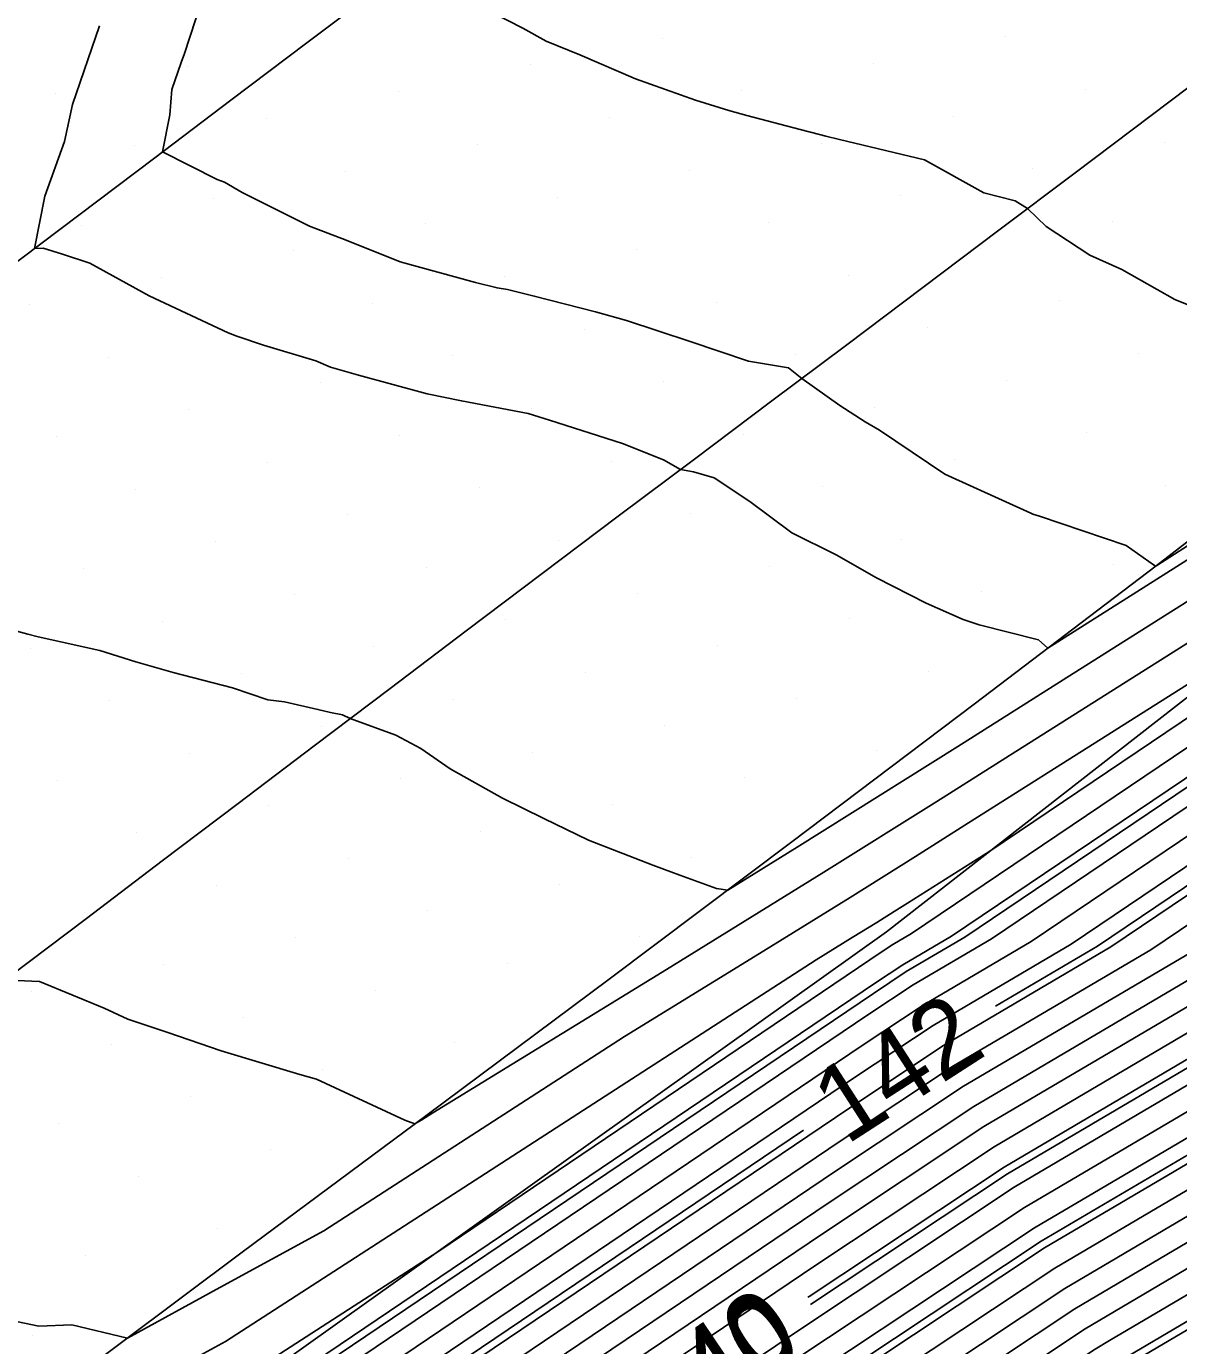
# Model space of a CAD drawing. Extents: x 2354170 to 2357230, y 866100 to 868290.
# Drawn here: x 2355831.87 to 2355862.12, y 866780.2 to 866814.82 of the extents above; entities that cross this region are included whole.
import ezdxf

# ---------------------------------------------------------------- set-up
doc = ezdxf.new("R2010")
doc.units = 0
for name, color, linetype in [('Default', 7, 'Continuous'), ('DTM Contours Major', 7, 'Continuous'), ('DTM Contours Major Text', 7, 'Continuous'), ('DTM Contours Minor', 7, 'Continuous'), ('DTM Contours Minor Text', 7, 'Continuous'), ('Exist DTM Breakline', 7, 'Continuous'), ('Exist DTM Scan Elevation Point', 7, 'Continuous'), ('Exist Roads EOP', 7, 'Continuous'), ('PH Exist DTM Breakline', 7, 'Continuous')]:
    doc.layers.add(name, color=color, linetype=linetype)

msp = doc.modelspace()

# ---------------------------------------------------------------- linework, layer by layer
at = {"layer": 'Default'}
for points in [[(2355852.386, 866781.471), (2355852.419, 866781.493), (2355857.539, 866784.889), (2355866.622, 866790.237), (2355870.858, 866793.092), (2355884.019, 866802.718), (2355885.033, 866803.415), (2355894.18, 866809.701), (2355900.177, 866813.821), (2355909.845, 866820.117), (2355910.11, 866820.304), (2355926.941, 866833.201), (2355934.535, 866838.379)], [(2355831.452, 866780.873), (2355832.204, 866780.716), (2355833.068, 866780.747), (2355834.525, 866780.4), (2355836.948, 866781.732), (2355839.682, 866783.218), (2355847.575, 866788.318), (2355851.117, 866790.494), (2355853.5, 866791.966), (2355855.212, 866793.037), (2355856.508, 866793.857), (2355864.544, 866798.932), (2355874.408, 866805.581), (2355875.677, 866806.509), (2355878.11, 866808.181), (2355879.164, 866808.905), (2355900.683, 866823.689), (2355903.236, 866825.351), (2355904.99, 866826.593)], [(2355831.623, 866789.782), (2355832.216, 866789.762), (2355833.915, 866789.055), (2355834.534, 866788.769), (2355835.587, 866788.416), (2355836.983, 866787.939), (2355839.056, 866787.319), (2355839.486, 866787.192), (2355841.81, 866786.116), (2355842.07, 866786.021), (2355842.258, 866786.124), (2355842.547, 866786.31), (2355848.68, 866790.077), (2355852.805, 866792.625), (2355855.769, 866794.48), (2355858.014, 866795.899), (2355871.926, 866804.684), (2355874.681, 866806.541), (2355875.035, 866806.8), (2355877.578, 866808.547), (2355878.009, 866808.843), (2355900.722, 866824.448)], [(2355836.264, 866767.185), (2355843.155, 866772.42), (2355851.72, 866778.201), (2355858.602, 866782.766), (2355868.662, 866788.689), (2355870.164, 866789.573), (2355870.679, 866789.912), (2355872.578, 866791.306), (2355886.586, 866801.551), (2355887.164, 866801.948), (2355898.801, 866809.946), (2355900.022, 866810.784), (2355902.133, 866812.159), (2355909.853, 866817.242), (2355913.014, 866819.478), (2355918.587, 866823.834)], [(2355838.788, 866766.813), (2355845.212, 866771.693), (2355851.196, 866775.732), (2355859.398, 866781.173), (2355863.649, 866783.676), (2355870.858, 866787.919), (2355873.327, 866789.549), (2355882.444, 866796.24), (2355888.511, 866800.677), (2355888.761, 866800.848), (2355895.35, 866805.376), (2355900.737, 866809.085), (2355909.749, 866815.018), (2355915.453, 866819.052), (2355921.106, 866823.47)], [(2355828.567, 866775.486), (2355832.899, 866778.009), (2355835.461, 866779.419), (2355837.105, 866780.312), (2355852.602, 866790.327), (2355853.554, 866790.911), (2355854.195, 866791.307), (2355854.655, 866791.595), (2355855.003, 866791.815), (2355857.163, 866793.179), (2355874.135, 866804.62), (2355876.319, 866806.217), (2355878.643, 866807.814), (2355880.319, 866808.966), (2355900.644, 866822.93)], [(2355841.313, 866766.441), (2355847.269, 866770.966), (2355850.672, 866773.264), (2355858.291, 866778.317), (2355859.957, 866779.387), (2355860.626, 866779.834), (2355871.552, 866786.265), (2355875.976, 866789.185), (2355890.062, 866799.522), (2355890.678, 866799.97), (2355901.883, 866807.683), (2355909.645, 866812.794), (2355917.891, 866818.625), (2355923.625, 866823.107)], [(2355831.654, 866775.781), (2355833.112, 866776.63), (2355833.975, 866777.105), (2355834.528, 866777.405), (2355842.671, 866782.668), (2355854.34, 866790.544), (2355854.618, 866790.729), (2355855.112, 866791.02), (2355873.862, 866803.659), (2355876.96, 866805.926), (2355879.175, 866807.447), (2355881.474, 866809.027), (2355900.606, 866822.17)], [(2355822.367, 866767.399), (2355832.946, 866774.584), (2355834.243, 866775.569), (2355853.99, 866788.899), (2355855.149, 866789.667), (2355857.205, 866790.877), (2355873.315, 866801.738), (2355878.244, 866805.342), (2355880.241, 866806.714), (2355883.784, 866809.15), (2355900.528, 866820.652)], [(2355831.477, 866767.363), (2355839.728, 866773.631), (2355852.593, 866782.315), (2355857.274, 866785.42), (2355865.576, 866790.308), (2355871.131, 866794.053), (2355883.377, 866803.009), (2355884.501, 866803.781), (2355893.025, 866809.639), (2355900.216, 866814.58), (2355909.337, 866820.519)], [(2355815.095, 866761.682), (2355832.763, 866773.681), (2355834.929, 866775.327), (2355853.816, 866788.076), (2355855.415, 866789.136), (2355858.251, 866790.806), (2355873.042, 866800.777), (2355878.885, 866805.051), (2355880.773, 866806.348), (2355884.939, 866809.211), (2355900.489, 866819.893)], [(2355813.255, 866759.655), (2355832.579, 866772.779), (2355835.615, 866775.085), (2355853.641, 866787.253), (2355855.68, 866788.605), (2355859.297, 866790.735), (2355872.769, 866799.817), (2355879.527, 866804.759), (2355881.306, 866805.981), (2355886.095, 866809.272), (2355900.45, 866819.134)], [(2355830.506, 866759.74), (2355832.479, 866761.257), (2355845.898, 866771.451), (2355851.022, 866774.91), (2355859.664, 866780.642), (2355861.978, 866782.005), (2355871.09, 866787.368), (2355874.21, 866789.427), (2355885.733, 866797.884), (2355889.153, 866800.385), (2355889.294, 866800.482), (2355893.007, 866803.034), (2355901.119, 866808.617), (2355909.714, 866814.277), (2355916.265, 866818.909)], [(2355831.124, 866759.426), (2355835.417, 866762.726), (2355846.583, 866771.209), (2355850.847, 866774.087), (2355859.93, 866780.111), (2355860.307, 866780.334), (2355871.321, 866786.816), (2355875.093, 866789.306), (2355889.022, 866799.528), (2355889.795, 866800.093), (2355889.826, 866800.115), (2355890.665, 866800.692), (2355901.501, 866808.15), (2355909.68, 866813.536), (2355917.078, 866818.767)], [(2355831.11, 866765.558), (2355841.099, 866773.147), (2355852.244, 866780.67), (2355857.805, 866784.358), (2355867.668, 866790.165), (2355870.585, 866792.132), (2355884.661, 866802.426), (2355885.566, 866803.048), (2355895.335, 866809.762), (2355900.138, 866813.062), (2355908.444, 866818.47)], [(2355830.743, 866763.753), (2355842.47, 866772.662), (2355851.895, 866779.024), (2355858.336, 866783.297), (2355869.761, 866790.023), (2355870.039, 866790.21), (2355885.944, 866801.843), (2355886.631, 866802.315), (2355897.646, 866809.884), (2355900.061, 866811.543), (2355904.237, 866814.263), (2355909.887, 866817.984)], [(2355815.619, 866759.705), (2355832.212, 866770.973), (2355836.986, 866774.6), (2355853.292, 866785.607), (2355856.212, 866787.544), (2355861.39, 866790.593), (2355872.223, 866797.895), (2355880.811, 866804.176), (2355882.371, 866805.248), (2355888.405, 866809.395), (2355900.372, 866817.616)], [(2355816.801, 866759.729), (2355832.028, 866770.071), (2355837.671, 866774.358), (2355853.117, 866784.784), (2355856.477, 866787.013), (2355862.437, 866790.521), (2355871.95, 866796.935), (2355881.452, 866803.884), (2355882.903, 866804.881), (2355889.56, 866809.456), (2355900.333, 866816.857)], [(2355830.376, 866761.948), (2355843.841, 866772.178), (2355851.545, 866777.378), (2355858.867, 866782.235), (2355866.991, 866787.018), (2355870.396, 866789.022), (2355871.562, 866789.791), (2355875.867, 866792.951), (2355887.228, 866801.26), (2355887.696, 866801.582), (2355899.956, 866810.007), (2355899.983, 866810.025), (2355900.029, 866810.056), (2355909.818, 866816.501)], [(2355830.927, 866764.656), (2355841.784, 866772.904), (2355852.069, 866779.847), (2355858.071, 866783.828), (2355868.715, 866790.094), (2355870.312, 866791.171), (2355885.303, 866802.135), (2355886.099, 866802.681), (2355896.491, 866809.823), (2355900.1, 866812.303), (2355906.34, 866816.367)], [(2355830.192, 866761.045), (2355844.527, 866771.935), (2355851.371, 866776.555), (2355859.133, 866781.704), (2355865.32, 866785.347), (2355870.627, 866788.47), (2355872.445, 866789.67), (2355879.156, 866794.595), (2355887.869, 866800.968), (2355888.229, 866801.215), (2355897.692, 866807.719), (2355900.355, 866809.552), (2355909.784, 866815.76)], [(2355864.031, 866806.837), (2355862.019, 866807.657), (2355860.629, 866808.445), (2355859.788, 866808.816), (2355858.639, 866809.568), (2355858.153, 866810.037), (2355857.829, 866810.245), (2355857.01, 866810.456), (2355855.447, 866811.317), (2355853.218, 866811.852), (2355852.862, 866811.939), (2355852.692, 866811.985), (2355852.189, 866812.117), (2355850.786, 866812.484), (2355850.31, 866812.614), (2355849.442, 866812.887), (2355847.859, 866813.44), (2355846.403, 866814.072), (2355845.521, 866814.436), (2355844.907, 866814.777), (2355843.299, 866815.608)], [(2355831.661, 866768.266), (2355839.042, 866773.873), (2355852.768, 866783.138), (2355857.008, 866785.951), (2355864.529, 866790.379), (2355871.404, 866795.014), (2355882.736, 866803.301), (2355883.968, 866804.148), (2355891.87, 866809.578), (2355900.255, 866815.339)], [(2355863.816, 866801.746), (2355861.024, 866799.983), (2355858.689, 866798.507), (2355858.44, 866798.721), (2355856.886, 866799.118), (2355856.462, 866799.259), (2355855.49, 866799.686), (2355854.186, 866800.349), (2355853.135, 866800.95), (2355851.97, 866801.529), (2355850.865, 866802.352), (2355849.93, 866802.978), (2355849.385, 866803.135), (2355849.048, 866803.197), (2355848.595, 866803.448), (2355847.525, 866803.873), (2355845.604, 866804.484), (2355845.047, 866804.658), (2355843.292, 866804.992), (2355842.392, 866805.177), (2355840.588, 866805.671), (2355839.857, 866805.876), (2355839.47, 866806.043), (2355838.098, 866806.453), (2355837.397, 866806.688), (2355837.175, 866806.78), (2355835.099, 866807.747), (2355833.536, 866808.603), (2355832.826, 866808.842), (2355832.319, 866808.998), (2355832.091, 866808.991), (2355832.359, 866810.365), (2355832.874, 866811.802), (2355833.084, 866812.767), (2355833.795, 866814.836)], [(2355799.662, 866749.961), (2355813.112, 866758.844), (2355814.437, 866759.68), (2355832.395, 866771.876), (2355836.3, 866774.842), (2355853.466, 866786.43), (2355855.946, 866788.075), (2355860.344, 866790.664), (2355872.496, 866798.856), (2355880.169, 866804.468), (2355881.838, 866805.614), (2355882.436, 866806.025)], [(2355870.619, 866804.951), (2355859.519, 866797.941), (2355856.326, 866795.923), (2355852.109, 866793.284), (2355850.288, 866792.159), (2355849.992, 866792.195), (2355849.024, 866792.546), (2355848.32, 866792.813), (2355846.633, 866793.464), (2355845.456, 866794.034), (2355844.369, 866794.572), (2355842.999, 866795.338), (2355842.23, 866795.87), (2355841.568, 866796.225), (2355840.373, 866796.656), (2355840.168, 866796.757), (2355839.859, 866796.817), (2355839.528, 866796.898), (2355838.65, 866797.094), (2355838.215, 866797.153), (2355837.289, 866797.464), (2355835.723, 866797.864), (2355834.743, 866798.146), (2355833.801, 866798.442), (2355832.18, 866798.803), (2355831.91, 866798.873), (2355831.1, 866799.092)], [(2355790.838, 866741.782), (2355793.794, 866743.89), (2355814.24, 866757.393), (2355817.983, 866759.754), (2355831.845, 866769.168), (2355838.357, 866774.116), (2355852.943, 866783.961), (2355856.743, 866786.482), (2355863.483, 866790.45), (2355871.677, 866795.974), (2355873.812, 866797.536)], [(2355829.639, 866773.115), (2355833.13, 866775.486), (2355833.558, 866775.811), (2355854.165, 866789.721), (2355854.884, 866790.198), (2355856.158, 866790.949), (2355863.076, 866795.612)]]:
    msp.add_lwpolyline(points, dxfattribs=at)
at = {"layer": 'DTM Contours Major'}
for points in [[(2355852.459, 866781.283), (2355857.628, 866784.712), (2355866.971, 866790.213), (2355870.767, 866792.772), (2355884.233, 866802.621), (2355885.211, 866803.292), (2355894.565, 866809.721), (2355900.164, 866813.568), (2355909.847, 866819.873), (2355909.98, 866819.961), (2355910.034, 866819.999), (2355910.16, 866820.097), (2355927.076, 866833.059), (2355934.605, 866838.193)], [(2355868.109, 866804.882), (2355861.548, 866800.678), (2355861.526, 866800.664), (2355861.507, 866800.652), (2355861.485, 866800.67), (2355860.743, 866801.198), (2355858.465, 866801.971), (2355858.292, 866802.024), (2355858.24, 866802.05), (2355855.987, 866803.071), (2355854.271, 866804.229), (2355853.896, 866804.441), (2355853.225, 866804.873), (2355852.226, 866805.58), (2355851.883, 866805.861), (2355850.826, 866806.035), (2355849.295, 866806.548), (2355847.631, 866807.106), (2355846.813, 866807.328), (2355845.207, 866807.744), (2355844.501, 866807.914), (2355844.231, 866807.957), (2355843.663, 866808.102), (2355841.684, 866808.638), (2355840.267, 866809.214), (2355839.306, 866809.574), (2355837.537, 866810.462), (2355837.075, 866810.733), (2355836.881, 866810.803), (2355835.446, 866811.526), (2355835.642, 866812.499), (2355835.689, 866813.168), (2355835.941, 866813.874), (2355836.022, 866814.112), (2355836.747, 866816.339)]]:
    msp.add_lwpolyline(points, dxfattribs=at)
at = {"layer": 'DTM Contours Minor'}
for points in [[(2355790.838, 866741.782), (2355793.794, 866743.89), (2355814.24, 866757.393), (2355817.983, 866759.754), (2355831.845, 866769.168), (2355838.357, 866774.116), (2355852.943, 866783.961), (2355856.743, 866786.482), (2355863.483, 866790.45), (2355871.677, 866795.974), (2355882.094, 866803.593), (2355883.436, 866804.515), (2355890.715, 866809.517), (2355900.294, 866816.098), (2355908.32, 866821.325), (2355911.534, 866823.6), (2355925.727, 866834.475), (2355934.366, 866840.366), (2355940.071, 866844.086), (2355949.583, 866849.61), (2355950.079, 866849.9), (2355950.722, 866850.378), (2355956.06, 866854.292)], [(2355830.621, 866763.151), (2355842.927, 866772.501), (2355851.778, 866778.475), (2355858.513, 866782.943), (2355869.219, 866789.246), (2355870.087, 866789.757), (2355870.384, 866789.953), (2355871.482, 866790.758), (2355886.372, 866801.649), (2355886.986, 866802.07), (2355898.416, 866809.925), (2355900.035, 866811.037), (2355902.834, 866812.86), (2355909.864, 866817.49), (2355912.743, 866819.525), (2355913.58, 866820.179)], [(2355830.009, 866760.143), (2355845.212, 866771.693), (2355851.196, 866775.732), (2355859.398, 866781.173), (2355863.649, 866783.676), (2355870.858, 866787.919), (2355873.327, 866789.549), (2355882.444, 866796.24), (2355888.511, 866800.677), (2355888.761, 866800.848), (2355895.35, 866805.376), (2355900.737, 866809.085), (2355909.749, 866815.018), (2355915.453, 866819.052), (2355916.379, 866819.775)], [(2355829.647, 866757.367), (2355831.948, 866759.006), (2355839.335, 866764.685), (2355847.497, 866770.886), (2355850.614, 866772.99), (2355857.591, 866777.617), (2355859.947, 866779.13), (2355860.892, 866779.761), (2355871.63, 866786.081), (2355876.271, 866789.144), (2355890.1, 866799.294), (2355891.006, 866799.953), (2355902.01, 866807.528), (2355909.634, 866812.547), (2355918.162, 866818.578), (2355919.179, 866819.373)], [(2355857.31, 866789.107), (2355859.995, 866790.688), (2355872.587, 866799.176), (2355879.955, 866804.565), (2355881.661, 866805.737), (2355886.865, 866809.313), (2355900.424, 866818.628)], [(2355827.215, 866771.21), (2355833.069, 866775.185), (2355833.786, 866775.731), (2355854.107, 866789.447), (2355854.972, 866790.021), (2355856.507, 866790.925), (2355873.498, 866802.378), (2355877.816, 866805.537), (2355879.886, 866806.959), (2355883.014, 866809.109), (2355892.429, 866815.577)], [(2355831.452, 866780.873), (2355832.204, 866780.716), (2355833.068, 866780.747), (2355834.525, 866780.4), (2355836.948, 866781.732), (2355839.682, 866783.218), (2355847.575, 866788.318), (2355851.117, 866790.494), (2355853.5, 866791.966), (2355855.212, 866793.037), (2355856.508, 866793.857), (2355864.544, 866798.932), (2355865.375, 866799.492)], [(2355814.043, 866759.671), (2355832.457, 866772.177), (2355836.072, 866774.923), (2355852.269, 866785.857)]]:
    msp.add_lwpolyline(points, dxfattribs=at)
at = {"layer": 'Exist DTM Breakline'}
for points in [[(2355841.23, 866815.896), (2355839.235, 866814.389), (2355837.24, 866812.882), (2355835.246, 866811.375), (2355833.251, 866809.868), (2355831.257, 866808.36)], [(2355865.385, 866815.5), (2355863.393, 866813.989), (2355861.397, 866812.484), (2355859.401, 866810.978), (2355857.405, 866809.473), (2355855.409, 866807.967), (2355853.409, 866806.467), (2355851.409, 866804.967), (2355849.409, 866803.468), (2355847.409, 866801.968), (2355845.414, 866800.462), (2355843.418, 866798.956), (2355841.423, 866797.449), (2355839.428, 866795.943), (2355837.435, 866794.433), (2355835.442, 866792.923), (2355833.45, 866791.414), (2355831.457, 866789.904)]]:
    msp.add_lwpolyline(points, dxfattribs=at)
at = {"layer": 'Exist DTM Scan Elevation Point'}
for p, q in [((2355848.569, 866814.513), (2355848.569, 866814.513)), ((2355857.583, 866814.545), (2355857.583, 866814.545)), ((2355839.555, 866814.481), (2355839.555, 866814.481)), ((2355845.105, 866813.807), (2355845.105, 866813.807)), ((2355854.118, 866813.839), (2355854.118, 866813.839)), ((2355836.091, 866813.776), (2355836.091, 866813.776)), ((2355850.654, 866813.133), (2355850.654, 866813.133)), ((2355859.668, 866813.165), (2355859.668, 866813.165)), ((2355832.626, 866813.07), (2355832.626, 866813.07)), ((2355841.64, 866813.102), (2355841.64, 866813.102)), ((2355847.189, 866812.428), (2355847.189, 866812.428)), ((2355856.203, 866812.46), (2355856.203, 866812.46)), ((2355838.176, 866812.396), (2355838.176, 866812.396)), ((2355852.739, 866811.754), (2355852.739, 866811.754)), ((2355861.753, 866811.786), (2355861.753, 866811.786)), ((2355834.711, 866811.691), (2355834.711, 866811.691)), ((2355843.725, 866811.722), (2355843.725, 866811.722)), ((2355849.274, 866811.048), (2355849.274, 866811.048)), ((2355858.288, 866811.08), (2355858.288, 866811.08)), ((2355840.261, 866811.017), (2355840.261, 866811.017)), ((2355854.824, 866810.375), (2355854.824, 866810.375)), ((2355836.796, 866810.311), (2355836.796, 866810.311)), ((2355845.81, 866810.343), (2355845.81, 866810.343)), ((2355851.359, 866809.669), (2355851.359, 866809.669)), ((2355860.373, 866809.701), (2355860.373, 866809.701)), ((2355833.332, 866809.606), (2355833.332, 866809.606)), ((2355842.346, 866809.637), (2355842.346, 866809.637)), ((2355847.895, 866808.963), (2355847.895, 866808.963)), ((2355856.909, 866808.995), (2355856.909, 866808.995)), ((2355838.881, 866808.932), (2355838.881, 866808.932)), ((2355853.444, 866808.29), (2355853.444, 866808.29)), ((2355835.417, 866808.226), (2355835.417, 866808.226)), ((2355844.431, 866808.258), (2355844.431, 866808.258)), ((2355849.98, 866807.584), (2355849.98, 866807.584)), ((2355858.994, 866807.616), (2355858.994, 866807.616)), ((2355831.952, 866807.521), (2355831.952, 866807.521)), ((2355840.966, 866807.552), (2355840.966, 866807.552)), ((2355855.529, 866806.91), (2355855.529, 866806.91)), ((2355837.502, 866806.847), (2355837.502, 866806.847)), ((2355846.516, 866806.878), (2355846.516, 866806.878)), ((2355852.065, 866806.205), (2355852.065, 866806.205)), ((2355861.079, 866806.236), (2355861.079, 866806.236)), ((2355834.037, 866806.141), (2355834.037, 866806.141)), ((2355843.051, 866806.173), (2355843.051, 866806.173)), ((2355848.601, 866805.499), (2355848.601, 866805.499)), ((2355857.614, 866805.531), (2355857.614, 866805.531)), ((2355839.587, 866805.467), (2355839.587, 866805.467)), ((2355854.15, 866804.825), (2355854.15, 866804.825)), ((2355836.122, 866804.762), (2355836.122, 866804.762)), ((2355845.136, 866804.793), (2355845.136, 866804.793)), ((2355850.686, 866804.12), (2355850.686, 866804.12)), ((2355859.699, 866804.151), (2355859.699, 866804.151)), ((2355832.658, 866804.056), (2355832.658, 866804.056)), ((2355841.672, 866804.088), (2355841.672, 866804.088)), ((2355856.235, 866803.446), (2355856.235, 866803.446)), ((2355838.207, 866803.382), (2355838.207, 866803.382)), ((2355847.221, 866803.414), (2355847.221, 866803.414)), ((2355852.771, 866802.74), (2355852.771, 866802.74)), ((2355861.784, 866802.772), (2355861.784, 866802.772)), ((2355834.743, 866802.677), (2355834.743, 866802.677)), ((2355843.757, 866802.708), (2355843.757, 866802.708)), ((2355858.32, 866802.066), (2355858.32, 866802.066)), ((2355840.292, 866802.003), (2355840.292, 866802.003)), ((2355849.306, 866802.035), (2355849.306, 866802.035)), ((2355854.856, 866801.361), (2355854.856, 866801.361)), ((2355836.828, 866801.297), (2355836.828, 866801.297)), ((2355845.842, 866801.329), (2355845.842, 866801.329)), ((2355851.391, 866800.655), (2355851.391, 866800.655)), ((2355860.405, 866800.687), (2355860.405, 866800.687)), ((2355833.364, 866800.592), (2355833.364, 866800.592)), ((2355842.377, 866800.623), (2355842.377, 866800.623)), ((2355856.941, 866799.981), (2355856.941, 866799.981)), ((2355838.913, 866799.918), (2355838.913, 866799.918)), ((2355847.927, 866799.95), (2355847.927, 866799.95)), ((2355853.476, 866799.276), (2355853.476, 866799.276)), ((2355835.448, 866799.212), (2355835.448, 866799.212)), ((2355844.462, 866799.244), (2355844.462, 866799.244)), ((2355831.984, 866798.507), (2355831.984, 866798.507)), ((2355840.998, 866798.538), (2355840.998, 866798.538)), ((2355850.012, 866798.57), (2355850.012, 866798.57)), ((2355855.561, 866797.896), (2355855.561, 866797.896)), ((2355837.533, 866797.833), (2355837.533, 866797.833)), ((2355846.547, 866797.865), (2355846.547, 866797.865)), ((2355852.097, 866797.191), (2355852.097, 866797.191)), ((2355834.069, 866797.127), (2355834.069, 866797.127)), ((2355843.083, 866797.159), (2355843.083, 866797.159)), ((2355839.618, 866796.454), (2355839.618, 866796.454)), ((2355848.632, 866796.485), (2355848.632, 866796.485)), ((2355854.182, 866795.811), (2355854.182, 866795.811)), ((2355836.154, 866795.748), (2355836.154, 866795.748)), ((2355845.168, 866795.78), (2355845.168, 866795.78)), ((2355832.69, 866795.042), (2355832.69, 866795.042)), ((2355841.703, 866795.074), (2355841.703, 866795.074)), ((2355850.717, 866795.106), (2355850.717, 866795.106)), ((2355838.239, 866794.369), (2355838.239, 866794.369)), ((2355847.253, 866794.4), (2355847.253, 866794.4)), ((2355834.775, 866793.663), (2355834.775, 866793.663)), ((2355843.788, 866793.695), (2355843.788, 866793.695)), ((2355840.324, 866792.989), (2355840.324, 866792.989)), ((2355849.338, 866793.021), (2355849.338, 866793.021)), ((2355836.86, 866792.284), (2355836.86, 866792.284)), ((2355845.873, 866792.315), (2355845.873, 866792.315)), ((2355833.395, 866791.578), (2355833.395, 866791.578)), ((2355842.409, 866791.61), (2355842.409, 866791.61)), ((2355838.945, 866790.904), (2355838.945, 866790.904)), ((2355847.958, 866790.936), (2355847.958, 866790.936)), ((2355835.48, 866790.199), (2355835.48, 866790.199)), ((2355844.494, 866790.23), (2355844.494, 866790.23)), ((2355832.016, 866789.493), (2355832.016, 866789.493)), ((2355841.03, 866789.525), (2355841.03, 866789.525)), ((2355837.565, 866788.819), (2355837.565, 866788.819)), ((2355834.101, 866788.114), (2355834.101, 866788.114)), ((2355843.115, 866788.145), (2355843.115, 866788.145)), ((2355839.65, 866787.44), (2355839.65, 866787.44)), ((2355836.186, 866786.734), (2355836.186, 866786.734)), ((2355832.721, 866786.029), (2355832.721, 866786.029)), ((2355838.271, 866785.355), (2355838.271, 866785.355)), ((2355834.806, 866784.649), (2355834.806, 866784.649)), ((2355836.891, 866783.27), (2355836.891, 866783.27)), ((2355833.427, 866782.564), (2355833.427, 866782.564)), ((2355832.047, 866780.479), (2355832.047, 866780.479))]:
    msp.add_line(p, q, dxfattribs=at)
at = {"layer": 'Exist Roads EOP'}
msp.add_lwpolyline([(2355880.421, 866815.471), (2355875.715, 866811.749), (2355871.012, 866808.023), (2355866.285, 866804.328), (2355861.53, 866800.669), (2355856.755, 866797.035), (2355851.967, 866793.419), (2355847.168, 866789.819), (2355842.356, 866786.234), (2355837.541, 866782.655), (2355832.736, 866779.062), (2355827.961, 866775.428)], dxfattribs=at)
at = {"layer": 'PH Exist DTM Breakline'}
msp.add_lwpolyline([(2356039.952, 866933.48), (2356021.008, 866919.065), (2355998.312, 866902.306), (2355980.774, 866888.883), (2355955.013, 866868.017), (2355940.364, 866857.468), (2355919.194, 866841.331), (2355900.865, 866827.23), (2355874.786, 866806.913), (2355854.45, 866791.065), (2355833.22, 866775.931), (2355812.495, 866759.639), (2355789.581, 866742.905), (2355764.464, 866722.869), (2355746.918, 866706.979)], dxfattribs=at)

# ---------------------------------------------------------------- texts
at = {"layer": 'Default'}
msp.add_text('140', height=2, rotation=34.0199, dxfattribs=at).set_placement((2355848.573, 866777.69))
at = {"layer": 'DTM Contours Major Text'}
msp.add_text('140', height=2, rotation=34.0108, dxfattribs=at).set_placement((2355848.645, 866777.504))
at = {"layer": 'DTM Contours Minor Text'}
msp.add_text('142', height=2, rotation=32.8116, dxfattribs=at).set_placement((2355853.391, 866785.451))

doc.saveas('drawing.dxf')
